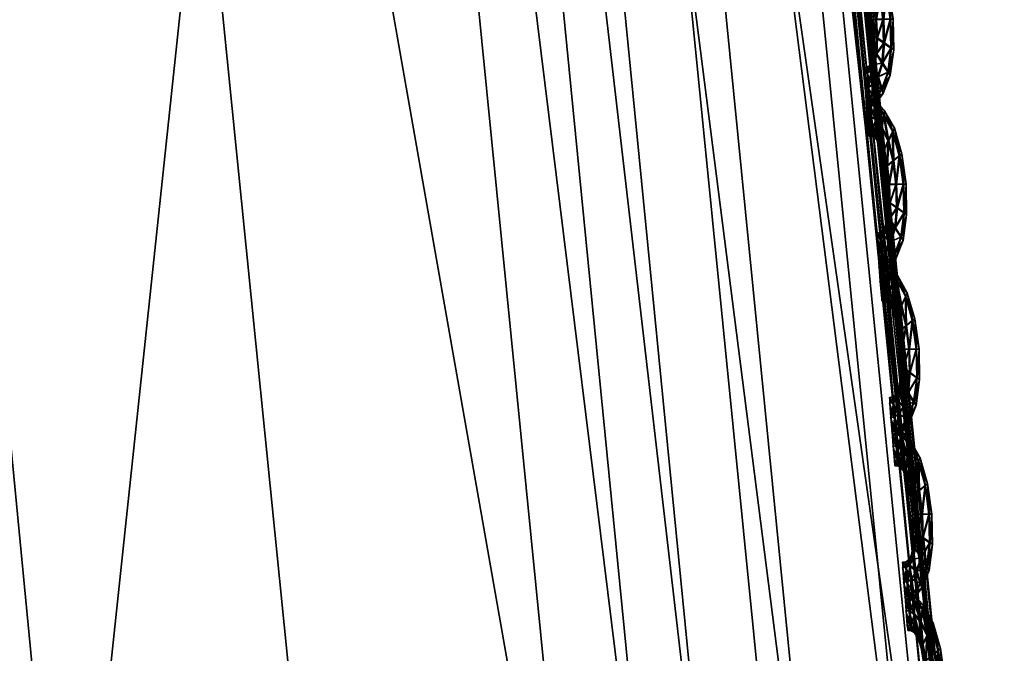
# Model space of a CAD drawing. Extents: x -7.4 to 7.4, y -11.5 to 9.8.
# Tile 381 of 469: x 7.08 to 7.428, y 1.375 to 1.599. Entities that reach past the tile are written whole.
import ezdxf

# ---------------------------------------------------------------- set-up
doc = ezdxf.new("R2010")
doc.units = 0
doc.header["$MEASUREMENT"] = 0
for name, color, linetype in [('A-FURN-3-ST', 150, 'Continuous'), ('A-FURN-3-ST-SEAM', 130, 'Continuous'), ('A-FURN-3-ST-SI', 160, 'Continuous')]:
    doc.layers.add(name, color=color, linetype=linetype)

msp = doc.modelspace()

# ---------------------------------------------------------------- meshes
at = {"layer": 'A-FURN-3-ST'}
mesh = msp.add_polyface(dxfattribs=at)
corners = [(6.79807, 4.56379, 17.6574), (7.0794, 3.58857, 17.67801), (7.07785, 3.58804, 17.67147), (7.28822, 2.48213, 17.70076), (7.2866, 2.48172, 17.69421), (7.08193, 3.58948, 17.68916), (7.29095, 2.48279, 17.71179), (6.8004, 4.56486, 17.66862), (7.41549, 1.23692, 17.70604), (7.29095, 2.48279, 17.68338), (7.28822, 2.48213, 17.68847), (7.41268, 1.23647, 17.71114), (7.33104, 1.22143, 17.75876), (7.20927, 2.45827, 17.73616), (7.18842, 2.45016, 17.75415), (6.9847, 3.54613, 17.73145), (6.95502, 3.52409, 17.82101), (7.15953, 2.43355, 17.84258), (7.00496, 3.55693, 17.71331), (7.24331, 2.4687, 17.73947), (7.03709, 3.57077, 17.71688), (6.72973, 4.52527, 17.69243), (6.75933, 4.54208, 17.69627), (7.06796, 3.58363, 17.71852), (7.27612, 2.47838, 17.74092), (7.36618, 1.22802, 17.76191), (7.40014, 1.23412, 17.7632), (6.79807, 4.56375, 17.64512), (7.0794, 3.58857, 17.66573), (7.08193, 3.58948, 17.66063), (6.79668, 4.56309, 17.65086), (7.4147, 1.23672, 17.75115), (7.29016, 2.4825, 17.72878), (7.41549, 1.23692, 17.73434), (7.08122, 3.58911, 17.70631), (6.78762, 4.55773, 17.69813), (6.79973, 4.56441, 17.68592), (7.41098, 1.23622, 17.71684), (7.41268, 1.23647, 17.72338), (6.86558, 3.4803, 18.00832), (7.07097, 2.40055, 18.02776)]
mesh.append_faces([[corners[k] for k in face] for face in [(0, 1, 2), (1, 3, 4), (4, 2, 1), (5, 6, 3), (3, 1, 5), (7, 5, 1), (8, 9, 10), (11, 10, 4), (12, 13, 14), (14, 15, 16), (16, 17, 14), (13, 18, 15), (15, 14, 13), (19, 20, 18), (18, 13, 19), (21, 18, 20), (22, 20, 23), (24, 23, 20), (20, 19, 24), (25, 19, 13), (26, 24, 19), (27, 28, 29), (28, 10, 9), (9, 29, 28), (2, 4, 10), (10, 28, 2), (30, 2, 28), (31, 32, 24), (33, 6, 32), (32, 34, 23), (23, 24, 32), (35, 23, 34), (36, 34, 5), (6, 5, 34), (34, 32, 6), (37, 4, 3), (38, 3, 6), (39, 40, 17), (17, 16, 39)]])
mesh = msp.add_polyface(dxfattribs=at)
corners = [(7.22977, 2.47974, 1.00292), (7.35379, 1.23499, 1.00342), (7.0974, 1.23355, 0.61819), (6.97746, 2.47748, 0.61819), (7.36432, -0.11388, 1.00364), (7.10761, -0.11441, 0.61819), (7.23187, -1.52018, 1.00345), (6.97947, -1.51977, 0.61819), (6.94358, -2.93336, 1.00296), (6.70064, -2.932, 0.61819), (6.49747, -4.30695, 1.00243), (6.26973, -4.302, 0.61819), (2.26399, -2.9313, 0.55836), (2.16775, -1.51952, 0.55836), (3.0253, -1.51952, 0.55836), (3.10702, -2.9313, 0.55836), (2.93167, -0.11466, 0.55836), (2.84505, 1.23285, 0.55836), (2.08805, -0.11466, 0.55836), (2.77575, 2.47636, 0.55836), (2.02663, 1.23285, 0.55836), (2.45224, -5.39073, 0.55836), (2.3693, -4.27613, 0.55836), (3.15503, -4.27547, 0.55836), (4.17159, -2.9313, 0.55836), (5.25451, -2.9313, 0.55836), (4.97271, -4.28639, 0.55836), (4.06343, -4.27934, 0.55836), (3.87811, -5.41615, 0.55836), (4.60186, -5.47272, 0.55836), (6.4913, -0.11462, 0.56582), (6.37871, -1.51956, 0.56582), (5.48815, -0.11466, 0.55836), (5.42456, -1.51952, 0.55836), (6.12967, -2.93138, 0.56582), (6.47938, 1.23293, 0.56582), (6.36909, 2.47649, 0.56582), (5.45958, 1.23285, 0.55836), (5.36104, 2.47636, 0.55836), (5.74344, -4.29463, 0.56582), (4.17689, -0.11466, 0.55836), (4.20372, -1.51956, 0.55836), (4.11143, 1.23285, 0.55836), (4.02429, 2.47636, 0.55836)]
mesh.append_faces([[corners[k] for k in face] for face in [(0, 1, 2), (2, 3, 0), (4, 5, 2), (2, 1, 4), (6, 7, 5), (5, 4, 6), (8, 9, 7), (7, 6, 8), (10, 11, 9), (9, 8, 10), (24, 25, 26), (26, 27, 24), (27, 26, 29), (30, 5, 7), (7, 31, 30), (32, 30, 31), (31, 33, 32), (33, 31, 34), (34, 25, 33), (31, 7, 9), (9, 34, 31), (3, 2, 35), (35, 36, 3), (36, 35, 37), (37, 38, 36), (35, 30, 32), (32, 37, 35), (2, 5, 30), (30, 35, 2), (34, 9, 11), (11, 39, 34), (25, 34, 39), (39, 26, 25), (40, 32, 33), (33, 41, 40), (41, 33, 25), (25, 24, 41), (38, 37, 42), (42, 43, 38), (37, 32, 40), (40, 42, 37)]])
mesh.append_faces([[corners[k] for k in face] for face in [(12, 13, 14), (14, 15, 12), (16, 14, 13), (17, 16, 18), (19, 17, 20), (21, 22, 23), (22, 12, 15), (15, 23, 22), (27, 23, 15), (14, 16, 40), (15, 14, 41), (17, 19, 43), (16, 17, 42)]], dxfattribs={"vtx0": -1, "vtx1": -1, "vtx2": -1})
mesh.append_faces([[corners[k] for k in face] for face in [(15, 24, 27), (23, 27, 28)]], dxfattribs={"vtx0": -1, "vtx2": -1})
mesh.append_faces([[corners[k] for k in face] for face in [(40, 41, 14), (41, 24, 15), (43, 42, 17), (42, 40, 16)]], dxfattribs={"vtx1": -1, "vtx2": -1})
mesh = msp.add_polyface(dxfattribs=at)
corners = [(7.28822, 2.48213, 17.68847), (7.41268, 1.23647, 17.71114), (7.41549, 1.23692, 17.70604), (7.42329, -0.11335, 17.72247), (7.4261, -0.11318, 17.71734), (7.41098, 1.23622, 17.71684), (7.42159, -0.11343, 17.72818), (7.2866, 2.48172, 17.69421), (7.32012, -0.12072, 17.78766), (7.30979, 1.21632, 17.77656), (7.28138, 1.20586, 17.86388), (7.29174, -0.12455, 17.87437), (7.18842, 2.45016, 17.75415), (7.15953, 2.43355, 17.84258), (7.33104, 1.22143, 17.75876), (7.34141, -0.11883, 17.76993), (7.37663, -0.11644, 17.77306), (7.36618, 1.22802, 17.76191), (7.20927, 2.45827, 17.73616), (7.24331, 2.4687, 17.73947), (7.40014, 1.23412, 17.7632), (7.41066, -0.11417, 17.77427), (7.4253, -0.11322, 17.76233), (7.4147, 1.23672, 17.75115), (7.27612, 2.47838, 17.74092), (7.29016, 2.4825, 17.72878), (7.41549, 1.23692, 17.73434), (7.4261, -0.11318, 17.74563), (7.28822, 2.48213, 17.70076), (7.41268, 1.23647, 17.72338), (7.42329, -0.11335, 17.73472), (7.29095, 2.48279, 17.71179), (6.90353, 1.16466, 18.23564), (6.9137, -0.13967, 18.24374), (7.20377, -0.13218, 18.05602), (7.19337, 1.18501, 18.0467), (7.07097, 2.40055, 18.02776)]
mesh.append_faces([[corners[k] for k in face] for face in [(0, 1, 2), (1, 3, 4), (4, 2, 1), (5, 6, 3), (3, 1, 5), (7, 5, 1), (8, 9, 10), (10, 11, 8), (9, 12, 13), (13, 10, 9), (12, 9, 14), (15, 14, 9), (9, 8, 15), (16, 17, 14), (14, 15, 16), (18, 14, 17), (19, 17, 20), (21, 20, 17), (17, 16, 21), (22, 23, 20), (20, 21, 22), (24, 20, 23), (25, 23, 26), (27, 26, 23), (23, 22, 27), (28, 29, 5), (29, 30, 6), (6, 5, 29), (26, 27, 30), (30, 29, 26), (31, 26, 29), (32, 33, 34), (34, 35, 32), (32, 35, 36), (36, 35, 10), (10, 13, 36), (35, 34, 11), (11, 10, 35)]])
at = {"layer": 'A-FURN-3-ST-SEAM'}
mesh = msp.add_polyface(dxfattribs=at)
corners = [(7.38351, 1.61766, 17.71388), (7.38593, 1.60909, 17.71407), (7.38367, 1.60732, 17.71536), (7.3847, 1.599, 17.71547), (7.38684, 1.60979, 17.71068), (7.38194, 1.61436, 17.71521), (7.38221, 1.59895, 17.71422), (7.38728, 1.59904, 17.71422), (7.38834, 1.59908, 17.71087), (7.38419, 1.61893, 17.71049), (7.38035, 1.62351, 17.71368), (7.38154, 1.6055, 17.71411), (7.38256, 1.5924, 17.71429), (7.38498, 1.59063, 17.71559), (7.38747, 1.59908, 17.70749), (7.38613, 1.60917, 17.70734), (7.37964, 1.61918, 17.71506), (7.38043, 1.61106, 17.71399), (7.38138, 1.599, 17.71084), (7.38079, 1.60484, 17.71076), (7.38751, 1.5889, 17.71437), (7.38854, 1.58828, 17.71103), (7.38771, 1.58898, 17.70764), (7.38371, 1.6177, 17.70714), (7.38071, 1.62516, 17.7103), (7.37738, 1.62676, 17.71357), (7.37999, 1.60987, 17.71064), (7.38173, 1.5931, 17.71091), (7.38237, 1.58684, 17.71437), (7.38435, 1.58355, 17.7157), (7.3853, 1.59071, 17.70635), (7.38502, 1.59908, 17.70623), (7.38399, 1.60736, 17.70608), (7.37738, 1.62186, 17.71498), (7.379, 1.61485, 17.71391), (7.37885, 1.61329, 17.71061), (7.38173, 1.60554, 17.70737), (7.38245, 1.59904, 17.70749), (7.38067, 1.61111, 17.70726), (7.38644, 1.58033, 17.71448), (7.38732, 1.57913, 17.71114), (7.38668, 1.58037, 17.70776), (7.38466, 1.58362, 17.70642), (7.38225, 1.61444, 17.70593), (7.38055, 1.62355, 17.70696), (7.37746, 1.62857, 17.71019), (7.3754, 1.62796, 17.71353), (7.3792, 1.6149, 17.70718), (7.38276, 1.59244, 17.70756), (7.3817, 1.58807, 17.71099), (7.3815, 1.58301, 17.71441), (7.38281, 1.57868, 17.71574), (7.38256, 1.58688, 17.70764), (7.3754, 1.62989, 17.71011), (7.37576, 1.62285, 17.71494), (7.37746, 1.617, 17.71384), (7.37758, 1.61519, 17.71053), (7.3777, 1.61704, 17.70711), (7.37992, 1.61923, 17.70582), (7.38419, 1.5744, 17.71456), (7.38482, 1.57283, 17.71121), (7.38443, 1.57448, 17.70783), (7.38312, 1.57876, 17.7065), (7.38173, 1.58305, 17.70768), (7.37758, 1.62676, 17.70684), (7.37564, 1.628, 17.7068), (7.3741, 1.63006, 17.71011), (7.37414, 1.62812, 17.71353), (7.37766, 1.6219, 17.70574), (7.3811, 1.58465, 17.71103), (7.38031, 1.58086, 17.71445), (7.38098, 1.57596, 17.71578), (7.37437, 1.62816, 17.7068), (7.37453, 1.62301, 17.71494), (7.37616, 1.61778, 17.71384), (7.37639, 1.61588, 17.71053), (7.37635, 1.61782, 17.70711), (7.38173, 1.5711, 17.71456), (7.38213, 1.56929, 17.71125), (7.38197, 1.57118, 17.70783), (7.3813, 1.57604, 17.7065), (7.38055, 1.5809, 17.70771), (7.38015, 1.58272, 17.71103), (7.37604, 1.62293, 17.7057), (7.37481, 1.62305, 17.70566), (7.37912, 1.58004, 17.71445), (7.37952, 1.57493, 17.71578), (7.37497, 1.61786, 17.7138), (7.37521, 1.61597, 17.71049), (7.37517, 1.6179, 17.70707), (7.37904, 1.58198, 17.71106), (7.37999, 1.56982, 17.71456), (7.38027, 1.56797, 17.71125), (7.38023, 1.56991, 17.70783), (7.3798, 1.57501, 17.7065), (7.37932, 1.58008, 17.70771), (7.3779, 1.58185, 17.71103), (7.37793, 1.57987, 17.71445), (7.37829, 1.57477, 17.71578), (7.37817, 1.57996, 17.70771), (7.37877, 1.56966, 17.71456), (7.379, 1.56777, 17.71121), (7.37896, 1.5697, 17.70783), (7.37861, 1.57485, 17.7065)]
mesh.append_faces([[corners[k] for k in face] for face in [(2, 1, 0), (1, 2, 3), (0, 1, 4), (0, 5, 2), (6, 3, 2), (3, 7, 1), (8, 4, 1), (4, 9, 0), (5, 0, 10), (11, 2, 5), (3, 6, 12), (2, 11, 6), (7, 3, 13), (1, 7, 8), (4, 8, 14), (9, 4, 15), (10, 0, 9), (10, 16, 5), (5, 17, 11), (12, 6, 18), (12, 13, 3), (6, 11, 19), (13, 20, 7), (21, 8, 7), (22, 14, 8), (14, 15, 4), (15, 23, 9), (9, 24, 10), (16, 10, 25), (17, 5, 16), (11, 17, 26), (19, 18, 6), (18, 27, 12), (13, 12, 28), (26, 19, 11), (20, 13, 29), (7, 20, 21), (8, 21, 22), (14, 22, 30), (15, 14, 31), (23, 15, 32), (24, 9, 23), (25, 10, 24), (25, 33, 16), (16, 34, 17), (35, 26, 17), (18, 19, 36), (27, 18, 37), (28, 12, 27), (28, 29, 13), (19, 26, 38), (29, 39, 20), (40, 21, 20), (41, 22, 21), (42, 30, 22), (30, 31, 14), (31, 32, 15), (32, 43, 23), (23, 44, 24), (24, 45, 25), (33, 25, 46), (34, 16, 33), (17, 34, 35), (26, 35, 47), (38, 36, 19), (36, 37, 18), (37, 48, 27), (27, 49, 28), (29, 28, 50), (47, 38, 26), (39, 29, 51), (20, 39, 40), (21, 40, 41), (22, 41, 42), (30, 42, 52), (31, 30, 48), (32, 31, 37), (43, 32, 36), (44, 23, 43), (45, 24, 44), (25, 45, 53), (53, 46, 25), (46, 54, 33), (33, 55, 34), (56, 35, 34), (57, 47, 35), (36, 38, 43), (37, 36, 32), (48, 37, 31), (49, 27, 48), (50, 28, 49), (50, 51, 29), (38, 47, 58), (51, 59, 39), (60, 40, 39), (61, 41, 40), (62, 42, 41), (63, 52, 42), (52, 48, 30), (43, 58, 44), (44, 64, 45), (65, 53, 45), (46, 53, 66), (54, 46, 67), (55, 33, 54), (34, 55, 56), (35, 56, 57), (47, 57, 68), (58, 43, 38), (48, 52, 49), (49, 69, 50), (51, 50, 70), (68, 58, 47), (59, 51, 71), (39, 59, 60), (40, 60, 61), (41, 61, 62), (42, 62, 63), (52, 63, 69), (64, 44, 58), (45, 64, 65), (53, 65, 72), (72, 66, 53), (66, 67, 46), (67, 73, 54), (54, 74, 55), (56, 55, 74), (57, 56, 75), (68, 57, 76), (69, 49, 52), (70, 50, 69), (70, 71, 51), (58, 68, 64), (71, 77, 59), (78, 60, 59), (79, 61, 60), (80, 62, 61), (81, 63, 62), (82, 69, 63), (83, 65, 64), (84, 72, 65), (74, 54, 73), (74, 75, 56), (75, 76, 57), (76, 83, 68), (69, 82, 70), (71, 70, 85), (64, 68, 83), (77, 71, 86), (59, 77, 78), (60, 78, 79), (61, 79, 80), (62, 80, 81), (63, 81, 82), (65, 83, 84), (73, 87, 74), (75, 74, 87), (76, 75, 88), (83, 76, 89), (70, 82, 90), (90, 85, 70), (85, 86, 71), (86, 91, 77), (78, 77, 91), (79, 78, 92), (80, 79, 93), (81, 80, 94), (82, 81, 95), (89, 84, 83), (87, 88, 75), (88, 89, 76), (95, 90, 82), (85, 90, 96), (86, 85, 97), (91, 86, 98), (91, 92, 78), (92, 93, 79), (93, 94, 80), (94, 95, 81), (90, 95, 99), (99, 96, 90), (96, 97, 85), (97, 98, 86), (98, 100, 91), (92, 91, 100), (93, 92, 101), (94, 93, 102), (95, 94, 103), (103, 99, 95), (100, 101, 92), (101, 102, 93), (102, 103, 94)]])
mesh = msp.add_polyface(dxfattribs=at)
corners = [(7.38807, 1.55936, 17.71487), (7.39048, 1.55083, 17.71502), (7.38823, 1.54902, 17.71631), (7.38926, 1.5407, 17.71646), (7.39143, 1.55153, 17.71167), (7.38652, 1.55606, 17.71616), (7.38676, 1.5407, 17.71521), (7.39183, 1.54074, 17.71521), (7.3929, 1.54078, 17.71186), (7.38878, 1.56064, 17.71144), (7.3849, 1.56521, 17.71468), (7.38609, 1.54724, 17.71509), (7.38712, 1.53414, 17.71529), (7.38953, 1.53237, 17.71658), (7.39206, 1.54078, 17.70848), (7.39068, 1.55087, 17.70829), (7.38419, 1.56092, 17.71604), (7.38502, 1.55281, 17.71498), (7.38593, 1.5407, 17.71182), (7.38538, 1.54659, 17.71175), (7.39206, 1.5306, 17.71536), (7.39309, 1.52998, 17.71201), (7.3923, 1.53068, 17.70863), (7.38831, 1.55944, 17.70813), (7.38526, 1.56686, 17.71129), (7.38194, 1.5685, 17.71456), (7.38454, 1.55161, 17.71163), (7.38629, 1.5348, 17.7119), (7.38692, 1.52854, 17.71536), (7.38894, 1.52528, 17.71669), (7.38985, 1.53245, 17.70734), (7.38957, 1.54078, 17.70722), (7.38854, 1.5491, 17.70707), (7.38194, 1.5636, 17.71597), (7.38356, 1.5566, 17.71491), (7.38343, 1.55503, 17.71156), (7.38629, 1.54729, 17.70836), (7.387, 1.54074, 17.70848), (7.38522, 1.55285, 17.70825), (7.39103, 1.52203, 17.71547), (7.39191, 1.52083, 17.71213), (7.39123, 1.52211, 17.70874), (7.38921, 1.52537, 17.70741), (7.3868, 1.55614, 17.70692), (7.38514, 1.56525, 17.70794), (7.38201, 1.57032, 17.71114), (7.37999, 1.5697, 17.71452), (7.38379, 1.55664, 17.70817), (7.38732, 1.53418, 17.70855), (7.38625, 1.52982, 17.71198), (7.38609, 1.52475, 17.7154), (7.38739, 1.52042, 17.71673), (7.38716, 1.52862, 17.70863), (7.37996, 1.57163, 17.7111), (7.38031, 1.56463, 17.71593), (7.38205, 1.55874, 17.71483), (7.38217, 1.55693, 17.71152), (7.38225, 1.55878, 17.7081), (7.38451, 1.56096, 17.7068), (7.38878, 1.51614, 17.71555), (7.38937, 1.51458, 17.7122), (7.38898, 1.51622, 17.70882), (7.38767, 1.52051, 17.70749), (7.38629, 1.52479, 17.70866), (7.38213, 1.5685, 17.70783), (7.38019, 1.56974, 17.70779), (7.37869, 1.5718, 17.7111), (7.37873, 1.56986, 17.71448), (7.38225, 1.56364, 17.70673), (7.38569, 1.52636, 17.71201), (7.38486, 1.52256, 17.71544), (7.38553, 1.5177, 17.71677), (7.37893, 1.56991, 17.70776), (7.37908, 1.56475, 17.71589), (7.38071, 1.55952, 17.71479), (7.38094, 1.55763, 17.71148), (7.38094, 1.55957, 17.70806), (7.38633, 1.51284, 17.71555), (7.38668, 1.51103, 17.7122), (7.38652, 1.51293, 17.70882), (7.38585, 1.51779, 17.70749), (7.3851, 1.52265, 17.70871), (7.3847, 1.52446, 17.71201), (7.38063, 1.56467, 17.70665), (7.3794, 1.5648, 17.70665), (7.38367, 1.52178, 17.71544), (7.38407, 1.51667, 17.71677), (7.37952, 1.55964, 17.71479), (7.3798, 1.55775, 17.71148), (7.37976, 1.55969, 17.70806), (7.38364, 1.52372, 17.71201), (7.38454, 1.51156, 17.71555), (7.38482, 1.50971, 17.7122), (7.38478, 1.51165, 17.70882), (7.38438, 1.51676, 17.70749), (7.38391, 1.52183, 17.70871), (7.38249, 1.5236, 17.71201), (7.38253, 1.52166, 17.7154), (7.38289, 1.51651, 17.71673), (7.38273, 1.5217, 17.70866), (7.38332, 1.5114, 17.71555), (7.38359, 1.5095, 17.7122), (7.38351, 1.51148, 17.70882), (7.38316, 1.5166, 17.70749)]
mesh.append_faces([[corners[k] for k in face] for face in [(2, 1, 0), (1, 2, 3), (0, 1, 4), (0, 5, 2), (6, 3, 2), (3, 7, 1), (8, 4, 1), (4, 9, 0), (5, 0, 10), (11, 2, 5), (3, 6, 12), (2, 11, 6), (7, 3, 13), (1, 7, 8), (4, 8, 14), (9, 4, 15), (10, 0, 9), (10, 16, 5), (5, 17, 11), (12, 6, 18), (12, 13, 3), (6, 11, 19), (13, 20, 7), (21, 8, 7), (22, 14, 8), (14, 15, 4), (15, 23, 9), (9, 24, 10), (16, 10, 25), (17, 5, 16), (11, 17, 26), (19, 18, 6), (18, 27, 12), (13, 12, 28), (26, 19, 11), (20, 13, 29), (7, 20, 21), (8, 21, 22), (14, 22, 30), (15, 14, 31), (23, 15, 32), (24, 9, 23), (25, 10, 24), (25, 33, 16), (16, 34, 17), (35, 26, 17), (18, 19, 36), (27, 18, 37), (28, 12, 27), (28, 29, 13), (19, 26, 38), (29, 39, 20), (40, 21, 20), (41, 22, 21), (42, 30, 22), (30, 31, 14), (31, 32, 15), (32, 43, 23), (23, 44, 24), (24, 45, 25), (33, 25, 46), (34, 16, 33), (17, 34, 35), (26, 35, 47), (38, 36, 19), (36, 37, 18), (37, 48, 27), (27, 49, 28), (29, 28, 50), (47, 38, 26), (39, 29, 51), (20, 39, 40), (21, 40, 41), (22, 41, 42), (30, 42, 52), (31, 30, 48), (32, 31, 37), (43, 32, 36), (44, 23, 43), (45, 24, 44), (25, 45, 53), (53, 46, 25), (46, 54, 33), (33, 55, 34), (56, 35, 34), (57, 47, 35), (36, 38, 43), (37, 36, 32), (48, 37, 31), (49, 27, 48), (50, 28, 49), (50, 51, 29), (38, 47, 58), (51, 59, 39), (60, 40, 39), (61, 41, 40), (62, 42, 41), (63, 52, 42), (52, 48, 30), (43, 58, 44), (44, 64, 45), (65, 53, 45), (46, 53, 66), (54, 46, 67), (55, 33, 54), (34, 55, 56), (35, 56, 57), (47, 57, 68), (58, 43, 38), (48, 52, 49), (49, 69, 50), (51, 50, 70), (68, 58, 47), (59, 51, 71), (39, 59, 60), (40, 60, 61), (41, 61, 62), (42, 62, 63), (52, 63, 69), (64, 44, 58), (45, 64, 65), (53, 65, 72), (72, 66, 53), (66, 67, 46), (67, 73, 54), (54, 74, 55), (56, 55, 74), (57, 56, 75), (68, 57, 76), (69, 49, 52), (70, 50, 69), (70, 71, 51), (58, 68, 64), (71, 77, 59), (78, 60, 59), (79, 61, 60), (80, 62, 61), (81, 63, 62), (82, 69, 63), (83, 65, 64), (84, 72, 65), (74, 54, 73), (74, 75, 56), (75, 76, 57), (76, 83, 68), (69, 82, 70), (71, 70, 85), (64, 68, 83), (77, 71, 86), (59, 77, 78), (60, 78, 79), (61, 79, 80), (62, 80, 81), (63, 81, 82), (65, 83, 84), (73, 87, 74), (75, 74, 87), (76, 75, 88), (83, 76, 89), (70, 82, 90), (90, 85, 70), (85, 86, 71), (86, 91, 77), (78, 77, 91), (79, 78, 92), (80, 79, 93), (81, 80, 94), (82, 81, 95), (89, 84, 83), (87, 88, 75), (88, 89, 76), (95, 90, 82), (85, 90, 96), (86, 85, 97), (91, 86, 98), (91, 92, 78), (92, 93, 79), (93, 94, 80), (94, 95, 81), (90, 95, 99), (99, 96, 90), (96, 97, 85), (97, 98, 86), (98, 100, 91), (92, 91, 100), (93, 92, 101), (94, 93, 102), (95, 94, 103), (103, 99, 95), (100, 101, 92), (101, 102, 93), (102, 103, 94)]])
mesh = msp.add_polyface(dxfattribs=at)
corners = [(7.39266, 1.5011, 17.71582), (7.39503, 1.49253, 17.71601), (7.39281, 1.49072, 17.7173), (7.39384, 1.4824, 17.71745), (7.39598, 1.49323, 17.71266), (7.39107, 1.4978, 17.71715), (7.39135, 1.4824, 17.71616), (7.39642, 1.48244, 17.7162), (7.39748, 1.48248, 17.71285), (7.39333, 1.50234, 17.71243), (7.38949, 1.50695, 17.71566), (7.39064, 1.48895, 17.71608), (7.39167, 1.47584, 17.71627), (7.39412, 1.47407, 17.71757), (7.39661, 1.48248, 17.70947), (7.39527, 1.49257, 17.70928), (7.38878, 1.50262, 17.71703), (7.38957, 1.49455, 17.71597), (7.39052, 1.48244, 17.71281), (7.38993, 1.48833, 17.7127), (7.39666, 1.47234, 17.71635), (7.39768, 1.47168, 17.713), (7.39685, 1.47238, 17.70962), (7.39286, 1.50114, 17.70908), (7.38985, 1.5086, 17.71224), (7.38648, 1.5102, 17.71555), (7.3891, 1.49331, 17.71262), (7.39088, 1.47654, 17.71289), (7.39147, 1.47028, 17.71635), (7.39349, 1.46699, 17.71764), (7.3944, 1.47416, 17.70832), (7.39412, 1.48248, 17.70821), (7.39309, 1.4908, 17.70806), (7.38652, 1.50534, 17.71696), (7.38815, 1.49834, 17.71589), (7.38799, 1.49673, 17.71255), (7.39088, 1.48903, 17.70935), (7.39155, 1.48248, 17.70943), (7.38981, 1.49459, 17.70924), (7.39558, 1.46373, 17.71646), (7.39645, 1.46254, 17.71311), (7.39578, 1.46382, 17.70973), (7.3938, 1.46711, 17.7084), (7.39139, 1.49789, 17.70791), (7.38969, 1.50699, 17.70893), (7.3866, 1.51206, 17.71213), (7.38454, 1.51144, 17.71551), (7.38834, 1.49838, 17.70916), (7.39191, 1.47593, 17.70954), (7.39084, 1.47156, 17.71296), (7.39064, 1.46645, 17.71639), (7.39195, 1.46217, 17.71772), (7.39171, 1.47037, 17.70962), (7.38454, 1.51338, 17.71209), (7.38486, 1.50638, 17.71692), (7.3866, 1.50048, 17.71582), (7.38672, 1.49867, 17.71251), (7.38684, 1.50053, 17.70908), (7.38906, 1.50271, 17.70779), (7.39333, 1.45788, 17.7165), (7.39396, 1.45627, 17.71319), (7.39357, 1.45792, 17.70977), (7.39226, 1.46225, 17.70844), (7.39084, 1.46653, 17.70966), (7.38672, 1.51025, 17.70882), (7.38478, 1.51148, 17.70878), (7.38324, 1.51358, 17.71205), (7.38328, 1.51165, 17.71547), (7.3868, 1.50539, 17.70768), (7.39024, 1.4681, 17.713), (7.38945, 1.46431, 17.71639), (7.39013, 1.45945, 17.71772), (7.38351, 1.51169, 17.70874), (7.38364, 1.5065, 17.71688), (7.38526, 1.50126, 17.71578), (7.38553, 1.49937, 17.71247), (7.38549, 1.5013, 17.70905), (7.39088, 1.45458, 17.71654), (7.39123, 1.45277, 17.71319), (7.39107, 1.45467, 17.70981), (7.3904, 1.45953, 17.70848), (7.38965, 1.46439, 17.70966), (7.38929, 1.46621, 17.713), (7.38518, 1.50641, 17.70764), (7.38395, 1.50654, 17.70764), (7.38823, 1.46353, 17.71639), (7.38866, 1.45842, 17.71772), (7.38407, 1.50139, 17.71578), (7.38435, 1.4995, 17.71247), (7.38431, 1.50143, 17.70905), (7.38819, 1.46546, 17.713), (7.38913, 1.45331, 17.71654), (7.38941, 1.45145, 17.71319), (7.38933, 1.45339, 17.70981), (7.38894, 1.4585, 17.70848), (7.38846, 1.46357, 17.70966), (7.38704, 1.46534, 17.713), (7.38708, 1.4634, 17.71639), (7.38743, 1.45826, 17.71772), (7.38728, 1.46348, 17.70966), (7.38787, 1.45314, 17.71654), (7.38815, 1.45125, 17.71319), (7.38811, 1.45322, 17.70981), (7.38775, 1.45837, 17.70848)]
mesh.append_faces([[corners[k] for k in face] for face in [(2, 1, 0), (1, 2, 3), (0, 1, 4), (0, 5, 2), (6, 3, 2), (3, 7, 1), (8, 4, 1), (4, 9, 0), (5, 0, 10), (11, 2, 5), (3, 6, 12), (2, 11, 6), (7, 3, 13), (1, 7, 8), (4, 8, 14), (9, 4, 15), (10, 0, 9), (10, 16, 5), (5, 17, 11), (12, 6, 18), (12, 13, 3), (6, 11, 19), (13, 20, 7), (21, 8, 7), (22, 14, 8), (14, 15, 4), (15, 23, 9), (9, 24, 10), (16, 10, 25), (17, 5, 16), (11, 17, 26), (19, 18, 6), (18, 27, 12), (13, 12, 28), (26, 19, 11), (20, 13, 29), (7, 20, 21), (8, 21, 22), (14, 22, 30), (15, 14, 31), (23, 15, 32), (24, 9, 23), (25, 10, 24), (25, 33, 16), (16, 34, 17), (35, 26, 17), (18, 19, 36), (27, 18, 37), (28, 12, 27), (28, 29, 13), (19, 26, 38), (29, 39, 20), (40, 21, 20), (41, 22, 21), (42, 30, 22), (30, 31, 14), (31, 32, 15), (32, 43, 23), (23, 44, 24), (24, 45, 25), (33, 25, 46), (34, 16, 33), (17, 34, 35), (26, 35, 47), (38, 36, 19), (36, 37, 18), (37, 48, 27), (27, 49, 28), (29, 28, 50), (47, 38, 26), (39, 29, 51), (20, 39, 40), (21, 40, 41), (22, 41, 42), (30, 42, 52), (31, 30, 48), (32, 31, 37), (43, 32, 36), (44, 23, 43), (45, 24, 44), (25, 45, 53), (53, 46, 25), (46, 54, 33), (33, 55, 34), (56, 35, 34), (57, 47, 35), (36, 38, 43), (37, 36, 32), (48, 37, 31), (49, 27, 48), (50, 28, 49), (50, 51, 29), (38, 47, 58), (51, 59, 39), (60, 40, 39), (61, 41, 40), (62, 42, 41), (63, 52, 42), (52, 48, 30), (43, 58, 44), (44, 64, 45), (65, 53, 45), (46, 53, 66), (54, 46, 67), (55, 33, 54), (34, 55, 56), (35, 56, 57), (47, 57, 68), (58, 43, 38), (48, 52, 49), (49, 69, 50), (51, 50, 70), (68, 58, 47), (59, 51, 71), (39, 59, 60), (40, 60, 61), (41, 61, 62), (42, 62, 63), (52, 63, 69), (64, 44, 58), (45, 64, 65), (53, 65, 72), (72, 66, 53), (66, 67, 46), (67, 73, 54), (54, 74, 55), (56, 55, 74), (57, 56, 75), (68, 57, 76), (69, 49, 52), (70, 50, 69), (70, 71, 51), (58, 68, 64), (71, 77, 59), (78, 60, 59), (79, 61, 60), (80, 62, 61), (81, 63, 62), (82, 69, 63), (83, 65, 64), (84, 72, 65), (74, 54, 73), (74, 75, 56), (75, 76, 57), (76, 83, 68), (69, 82, 70), (71, 70, 85), (64, 68, 83), (77, 71, 86), (59, 77, 78), (60, 78, 79), (61, 79, 80), (62, 80, 81), (63, 81, 82), (65, 83, 84), (73, 87, 74), (75, 74, 87), (76, 75, 88), (83, 76, 89), (70, 82, 90), (90, 85, 70), (85, 86, 71), (86, 91, 77), (78, 77, 91), (79, 78, 92), (80, 79, 93), (81, 80, 94), (82, 81, 95), (89, 84, 83), (87, 88, 75), (88, 89, 76), (95, 90, 82), (85, 90, 96), (86, 85, 97), (91, 86, 98), (91, 92, 78), (92, 93, 79), (93, 94, 80), (94, 95, 81), (90, 95, 99), (99, 96, 90), (96, 97, 85), (97, 98, 86), (98, 100, 91), (92, 91, 100), (93, 92, 101), (94, 93, 102), (95, 94, 103), (103, 99, 95), (100, 101, 92), (101, 102, 93), (102, 103, 94)]])
mesh = msp.add_polyface(dxfattribs=at)
corners = [(7.39721, 1.4428, 17.71681), (7.39962, 1.43423, 17.717), (7.39737, 1.43246, 17.71829), (7.3984, 1.42414, 17.71844), (7.40053, 1.43493, 17.71361), (7.39563, 1.43951, 17.71813), (7.3959, 1.42414, 17.71715), (7.40097, 1.42414, 17.71718), (7.40204, 1.42418, 17.71384), (7.39788, 1.44404, 17.71342), (7.39404, 1.44869, 17.71665), (7.39523, 1.43069, 17.71703), (7.39626, 1.41759, 17.71726), (7.39867, 1.41577, 17.71855), (7.4012, 1.42418, 17.71045), (7.39982, 1.43427, 17.71026), (7.39333, 1.44437, 17.71802), (7.39416, 1.43625, 17.71696), (7.39507, 1.42418, 17.7138), (7.39452, 1.43007, 17.71368), (7.4012, 1.41404, 17.71734), (7.40223, 1.41338, 17.71399), (7.4014, 1.41408, 17.71061), (7.39745, 1.44284, 17.71007), (7.3944, 1.4503, 17.71323), (7.39107, 1.45195, 17.71654), (7.39369, 1.43505, 17.71361), (7.39543, 1.41829, 17.71388), (7.39606, 1.41202, 17.71734), (7.39808, 1.40873, 17.71863), (7.39899, 1.4159, 17.70931), (7.39871, 1.42422, 17.70916), (7.39768, 1.43255, 17.70905), (7.39107, 1.44708, 17.71795), (7.3927, 1.44008, 17.71684), (7.39254, 1.43848, 17.71353), (7.39543, 1.43073, 17.7103), (7.39614, 1.42418, 17.71042), (7.39436, 1.43633, 17.71023), (7.40014, 1.40548, 17.71745), (7.40105, 1.40428, 17.71411), (7.40038, 1.40551, 17.71072), (7.39836, 1.40881, 17.70939), (7.39594, 1.43959, 17.70889), (7.39424, 1.44874, 17.70992), (7.39115, 1.45381, 17.71311), (7.38913, 1.45322, 17.71646), (7.39293, 1.44012, 17.71011), (7.39645, 1.41763, 17.71053), (7.39539, 1.41326, 17.71391), (7.39519, 1.40819, 17.71738), (7.3965, 1.40387, 17.71871), (7.39626, 1.41207, 17.71061), (7.3891, 1.45512, 17.71308), (7.38945, 1.44811, 17.71787), (7.39115, 1.44222, 17.71681), (7.39131, 1.44041, 17.7135), (7.39139, 1.44227, 17.71007), (7.39365, 1.44445, 17.70874), (7.39792, 1.39958, 17.71749), (7.39851, 1.39802, 17.71414), (7.39812, 1.39966, 17.71076), (7.39681, 1.40399, 17.70943), (7.39543, 1.40827, 17.71064), (7.39127, 1.45199, 17.70981), (7.38933, 1.45327, 17.70973), (7.38779, 1.45533, 17.71304), (7.38783, 1.45339, 17.71646), (7.39139, 1.44713, 17.70866), (7.39479, 1.40984, 17.71399), (7.39401, 1.40605, 17.71738), (7.39468, 1.40119, 17.71871), (7.38807, 1.45343, 17.70973), (7.38823, 1.44824, 17.71787), (7.38985, 1.44301, 17.71677), (7.39008, 1.44116, 17.71346), (7.39005, 1.44305, 17.71004), (7.39543, 1.39633, 17.71753), (7.39582, 1.39451, 17.71418), (7.39566, 1.39637, 17.7108), (7.39499, 1.40127, 17.70947), (7.39424, 1.40613, 17.71064), (7.39384, 1.40795, 17.71399), (7.38973, 1.44816, 17.70863), (7.3885, 1.44832, 17.70863), (7.39281, 1.40527, 17.71738), (7.39321, 1.40016, 17.71871), (7.38866, 1.44313, 17.71677), (7.3889, 1.44123, 17.71346), (7.38886, 1.44318, 17.71004), (7.39273, 1.40721, 17.71399), (7.39369, 1.39505, 17.71753), (7.39396, 1.3932, 17.71418), (7.39393, 1.39513, 17.7108), (7.39353, 1.40024, 17.70947), (7.39301, 1.40535, 17.71064), (7.39159, 1.40712, 17.71399), (7.39163, 1.40514, 17.71738), (7.39203, 1.39999, 17.71871), (7.39187, 1.40523, 17.71064), (7.39246, 1.39488, 17.71753), (7.3927, 1.39299, 17.71418), (7.39266, 1.39497, 17.7108), (7.3923, 1.40012, 17.70947)]
mesh.append_faces([[corners[k] for k in face] for face in [(2, 1, 0), (1, 2, 3), (0, 1, 4), (0, 5, 2), (6, 3, 2), (3, 7, 1), (8, 4, 1), (4, 9, 0), (5, 0, 10), (11, 2, 5), (3, 6, 12), (2, 11, 6), (7, 3, 13), (1, 7, 8), (4, 8, 14), (9, 4, 15), (10, 0, 9), (10, 16, 5), (5, 17, 11), (12, 6, 18), (12, 13, 3), (6, 11, 19), (13, 20, 7), (21, 8, 7), (22, 14, 8), (14, 15, 4), (15, 23, 9), (9, 24, 10), (16, 10, 25), (17, 5, 16), (11, 17, 26), (19, 18, 6), (18, 27, 12), (13, 12, 28), (26, 19, 11), (20, 13, 29), (7, 20, 21), (8, 21, 22), (14, 22, 30), (15, 14, 31), (23, 15, 32), (24, 9, 23), (25, 10, 24), (25, 33, 16), (16, 34, 17), (35, 26, 17), (18, 19, 36), (27, 18, 37), (28, 12, 27), (28, 29, 13), (19, 26, 38), (29, 39, 20), (40, 21, 20), (41, 22, 21), (42, 30, 22), (30, 31, 14), (31, 32, 15), (32, 43, 23), (23, 44, 24), (24, 45, 25), (33, 25, 46), (34, 16, 33), (17, 34, 35), (26, 35, 47), (38, 36, 19), (36, 37, 18), (37, 48, 27), (27, 49, 28), (29, 28, 50), (47, 38, 26), (39, 29, 51), (20, 39, 40), (21, 40, 41), (22, 41, 42), (30, 42, 52), (31, 30, 48), (32, 31, 37), (43, 32, 36), (44, 23, 43), (45, 24, 44), (25, 45, 53), (53, 46, 25), (46, 54, 33), (33, 55, 34), (56, 35, 34), (57, 47, 35), (36, 38, 43), (37, 36, 32), (48, 37, 31), (49, 27, 48), (50, 28, 49), (50, 51, 29), (38, 47, 58), (51, 59, 39), (60, 40, 39), (61, 41, 40), (62, 42, 41), (63, 52, 42), (52, 48, 30), (43, 58, 44), (44, 64, 45), (65, 53, 45), (46, 53, 66), (54, 46, 67), (55, 33, 54), (34, 55, 56), (35, 56, 57), (47, 57, 68), (58, 43, 38), (48, 52, 49), (49, 69, 50), (51, 50, 70), (68, 58, 47), (59, 51, 71), (39, 59, 60), (40, 60, 61), (41, 61, 62), (42, 62, 63), (52, 63, 69), (64, 44, 58), (45, 64, 65), (53, 65, 72), (72, 66, 53), (66, 67, 46), (67, 73, 54), (54, 74, 55), (56, 55, 74), (57, 56, 75), (68, 57, 76), (69, 49, 52), (70, 50, 69), (70, 71, 51), (58, 68, 64), (71, 77, 59), (78, 60, 59), (79, 61, 60), (80, 62, 61), (81, 63, 62), (82, 69, 63), (83, 65, 64), (84, 72, 65), (74, 54, 73), (74, 75, 56), (75, 76, 57), (76, 83, 68), (69, 82, 70), (71, 70, 85), (64, 68, 83), (77, 71, 86), (59, 77, 78), (60, 78, 79), (61, 79, 80), (62, 80, 81), (63, 81, 82), (65, 83, 84), (73, 87, 74), (75, 74, 87), (76, 75, 88), (83, 76, 89), (70, 82, 90), (90, 85, 70), (85, 86, 71), (86, 91, 77), (78, 77, 91), (79, 78, 92), (80, 79, 93), (81, 80, 94), (82, 81, 95), (89, 84, 83), (87, 88, 75), (88, 89, 76), (95, 90, 82), (85, 90, 96), (86, 85, 97), (91, 86, 98), (91, 92, 78), (92, 93, 79), (93, 94, 80), (94, 95, 81), (90, 95, 99), (99, 96, 90), (96, 97, 85), (97, 98, 86), (98, 100, 91), (92, 91, 100), (93, 92, 101), (94, 93, 102), (95, 94, 103), (103, 99, 95), (100, 101, 92), (101, 102, 93), (102, 103, 94)]])
mesh = msp.add_polyface(dxfattribs=at)
corners = [(7.4018, 1.3845, 17.71779), (7.40417, 1.37594, 17.71798), (7.40196, 1.37416, 17.71928), (7.40298, 1.36584, 17.71943), (7.40512, 1.37664, 17.7146), (7.40022, 1.38125, 17.71913), (7.40049, 1.36588, 17.71813), (7.40556, 1.36584, 17.71817), (7.40663, 1.36588, 17.71479), (7.40247, 1.38578, 17.71441), (7.39859, 1.3904, 17.71764), (7.39978, 1.37243, 17.71802), (7.40081, 1.35929, 17.71821), (7.40326, 1.35752, 17.71954), (7.40576, 1.36588, 17.71144), (7.40441, 1.37597, 17.71125), (7.39788, 1.38611, 17.71901), (7.39871, 1.37799, 17.71795), (7.39962, 1.36588, 17.71475), (7.39907, 1.37177, 17.71468), (7.40576, 1.35574, 17.71833), (7.40683, 1.35509, 17.71498), (7.40599, 1.35583, 17.71159), (7.402, 1.38459, 17.71106), (7.39899, 1.39204, 17.71422), (7.39563, 1.39369, 17.71753), (7.39824, 1.3768, 17.7146), (7.39998, 1.36003, 17.71487), (7.40061, 1.35373, 17.71829), (7.40263, 1.35043, 17.71962), (7.40354, 1.3576, 17.71026), (7.40326, 1.36592, 17.71015), (7.40223, 1.37424, 17.71), (7.39563, 1.38883, 17.7189), (7.39725, 1.38182, 17.71783), (7.39713, 1.38022, 17.71452), (7.40002, 1.37247, 17.71129), (7.40069, 1.36592, 17.71141), (7.39895, 1.37803, 17.71121), (7.40473, 1.34718, 17.7184), (7.4056, 1.34598, 17.71509), (7.40493, 1.34726, 17.71167), (7.40295, 1.35055, 17.71038), (7.40049, 1.38133, 17.70989), (7.39883, 1.39043, 17.71091), (7.39571, 1.39554, 17.71411), (7.39369, 1.39497, 17.71745), (7.39748, 1.38186, 17.7111), (7.40105, 1.35937, 17.71152), (7.39998, 1.355, 17.71491), (7.39978, 1.34993, 17.71836), (7.40109, 1.34561, 17.71966), (7.40085, 1.35381, 17.71156), (7.39365, 1.39687, 17.71403), (7.39401, 1.38986, 17.71886), (7.39574, 1.38397, 17.71779), (7.39586, 1.38215, 17.71448), (7.39594, 1.38401, 17.71106), (7.3982, 1.38615, 17.70973), (7.40247, 1.34133, 17.71848), (7.40307, 1.33972, 17.71513), (7.40267, 1.34141, 17.71175), (7.40136, 1.34573, 17.71042), (7.39998, 1.35002, 17.71159), (7.39586, 1.39373, 17.7108), (7.39393, 1.39501, 17.71072), (7.39238, 1.39707, 17.71403), (7.39242, 1.39513, 17.71745), (7.39594, 1.38887, 17.70966), (7.39938, 1.35159, 17.71494), (7.39859, 1.34779, 17.71836), (7.39927, 1.34293, 17.7197), (7.39262, 1.39517, 17.71072), (7.39278, 1.38999, 17.71886), (7.3944, 1.38475, 17.71776), (7.39463, 1.38289, 17.71445), (7.39463, 1.38484, 17.71103), (7.40002, 1.33803, 17.71852), (7.40038, 1.33626, 17.71517), (7.40022, 1.33811, 17.71179), (7.39954, 1.34301, 17.71045), (7.39879, 1.34787, 17.71163), (7.39844, 1.34969, 17.71498), (7.39432, 1.3899, 17.70962), (7.39309, 1.39006, 17.70962), (7.39737, 1.34701, 17.71836), (7.39776, 1.3419, 17.7197), (7.39321, 1.38487, 17.71776), (7.39349, 1.38298, 17.71445), (7.39345, 1.38491, 17.71103), (7.39733, 1.34895, 17.71498), (7.39828, 1.3368, 17.71852), (7.39851, 1.33494, 17.71517), (7.39847, 1.33687, 17.71179), (7.39808, 1.34198, 17.71045), (7.3976, 1.34709, 17.71163), (7.39618, 1.34886, 17.71498), (7.39622, 1.34689, 17.71836), (7.39658, 1.34174, 17.7197), (7.39642, 1.34697, 17.71163), (7.39701, 1.33663, 17.71848), (7.39729, 1.33478, 17.71517), (7.39725, 1.33671, 17.71175), (7.39685, 1.34186, 17.71042)]
mesh.append_faces([[corners[k] for k in face] for face in [(2, 1, 0), (1, 2, 3), (0, 1, 4), (0, 5, 2), (6, 3, 2), (3, 7, 1), (8, 4, 1), (4, 9, 0), (5, 0, 10), (11, 2, 5), (3, 6, 12), (2, 11, 6), (7, 3, 13), (1, 7, 8), (4, 8, 14), (9, 4, 15), (10, 0, 9), (10, 16, 5), (5, 17, 11), (12, 6, 18), (12, 13, 3), (6, 11, 19), (13, 20, 7), (21, 8, 7), (22, 14, 8), (14, 15, 4), (15, 23, 9), (9, 24, 10), (16, 10, 25), (17, 5, 16), (11, 17, 26), (19, 18, 6), (18, 27, 12), (13, 12, 28), (26, 19, 11), (20, 13, 29), (7, 20, 21), (8, 21, 22), (14, 22, 30), (15, 14, 31), (23, 15, 32), (24, 9, 23), (25, 10, 24), (25, 33, 16), (16, 34, 17), (35, 26, 17), (18, 19, 36), (27, 18, 37), (28, 12, 27), (28, 29, 13), (19, 26, 38), (29, 39, 20), (40, 21, 20), (41, 22, 21), (42, 30, 22), (30, 31, 14), (31, 32, 15), (32, 43, 23), (23, 44, 24), (24, 45, 25), (33, 25, 46), (34, 16, 33), (17, 34, 35), (26, 35, 47), (38, 36, 19), (36, 37, 18), (37, 48, 27), (27, 49, 28), (29, 28, 50), (47, 38, 26), (39, 29, 51), (20, 39, 40), (21, 40, 41), (22, 41, 42), (30, 42, 52), (31, 30, 48), (32, 31, 37), (43, 32, 36), (44, 23, 43), (45, 24, 44), (25, 45, 53), (53, 46, 25), (46, 54, 33), (33, 55, 34), (56, 35, 34), (57, 47, 35), (36, 38, 43), (37, 36, 32), (48, 37, 31), (49, 27, 48), (50, 28, 49), (50, 51, 29), (38, 47, 58), (51, 59, 39), (60, 40, 39), (61, 41, 40), (62, 42, 41), (63, 52, 42), (52, 48, 30), (43, 58, 44), (44, 64, 45), (65, 53, 45), (46, 53, 66), (54, 46, 67), (55, 33, 54), (34, 55, 56), (35, 56, 57), (47, 57, 68), (58, 43, 38), (48, 52, 49), (49, 69, 50), (51, 50, 70), (68, 58, 47), (59, 51, 71), (39, 59, 60), (40, 60, 61), (41, 61, 62), (42, 62, 63), (52, 63, 69), (64, 44, 58), (45, 64, 65), (53, 65, 72), (72, 66, 53), (66, 67, 46), (67, 73, 54), (54, 74, 55), (56, 55, 74), (57, 56, 75), (68, 57, 76), (69, 49, 52), (70, 50, 69), (70, 71, 51), (58, 68, 64), (71, 77, 59), (78, 60, 59), (79, 61, 60), (80, 62, 61), (81, 63, 62), (82, 69, 63), (83, 65, 64), (84, 72, 65), (74, 54, 73), (74, 75, 56), (75, 76, 57), (76, 83, 68), (69, 82, 70), (71, 70, 85), (64, 68, 83), (77, 71, 86), (59, 77, 78), (60, 78, 79), (61, 79, 80), (62, 80, 81), (63, 81, 82), (65, 83, 84), (73, 87, 74), (75, 74, 87), (76, 75, 88), (83, 76, 89), (70, 82, 90), (90, 85, 70), (85, 86, 71), (86, 91, 77), (78, 77, 91), (79, 78, 92), (80, 79, 93), (81, 80, 94), (82, 81, 95), (89, 84, 83), (87, 88, 75), (88, 89, 76), (95, 90, 82), (85, 90, 96), (86, 85, 97), (91, 86, 98), (91, 92, 78), (92, 93, 79), (93, 94, 80), (94, 95, 81), (90, 95, 99), (99, 96, 90), (96, 97, 85), (97, 98, 86), (98, 100, 91), (92, 91, 100), (93, 92, 101), (94, 93, 102), (95, 94, 103), (103, 99, 95), (100, 101, 92), (101, 102, 93), (102, 103, 94)]])
at = {"layer": 'A-FURN-3-ST-SI'}
mesh = msp.add_polyface(dxfattribs=at)
corners = [(6.45394, 5.42764, 17.62188), (6.8004, 4.56486, 17.64002), (6.80151, 4.5654, 17.37185), (6.45489, 5.42822, 17.35409), (6.80167, 4.56548, 11.48407), (6.45504, 5.42835, 11.46894), (7.08193, 3.58948, 17.66063), (7.29095, 2.48279, 17.68338), (7.29222, 2.48312, 17.4143), (7.08311, 3.58989, 17.39201), (7.08331, 3.58998, 11.50123), (7.29238, 2.48316, 11.5202), (7.4168, 1.23713, 17.43647), (7.41549, 1.23692, 17.70604), (7.4261, -0.11318, 17.71734), (7.417, 1.23713, 11.53907), (7.4276, -0.11309, 11.5485), (6.80044, 4.56524, 7.24937), (6.45382, 5.42806, 7.24032), (6.79186, 4.56363, 2.97067), (6.44523, 5.42621, 2.96767), (7.29115, 2.48304, 7.27105), (7.08208, 3.58977, 7.25968), (7.0735, 3.58845, 2.97413), (7.2826, 2.48205, 2.9779), (7.41577, 1.23705, 7.28239), (7.40718, 1.23643, 2.9817), (6.74132, 4.55996, 1.00205), (6.39632, 5.42196, 1.00167), (7.22977, 2.47974, 1.00292), (7.02166, 3.58544, 1.00247), (7.35379, 1.23499, 1.00342)]
mesh.append_faces([[corners[k] for k in face] for face in [(0, 1, 2), (2, 3, 0), (3, 2, 4), (4, 5, 3), (6, 7, 8), (8, 9, 6), (1, 6, 9), (9, 2, 1), (2, 9, 10), (10, 4, 2), (9, 8, 11), (11, 10, 9), (12, 13, 14), (7, 13, 12), (12, 8, 7), (8, 12, 15), (15, 11, 8), (16, 15, 12), (5, 4, 17), (17, 18, 5), (17, 19, 20), (20, 18, 17), (10, 11, 21), (21, 22, 10), (4, 10, 22), (22, 17, 4), (22, 23, 19), (19, 17, 22), (21, 24, 23), (23, 22, 21), (25, 15, 16), (11, 15, 25), (25, 21, 11), (25, 26, 24), (24, 21, 25), (20, 19, 27), (27, 28, 20), (24, 29, 30), (30, 23, 24), (19, 23, 30), (30, 27, 19), (26, 31, 29), (29, 24, 26)]])

doc.saveas('drawing.dxf')
